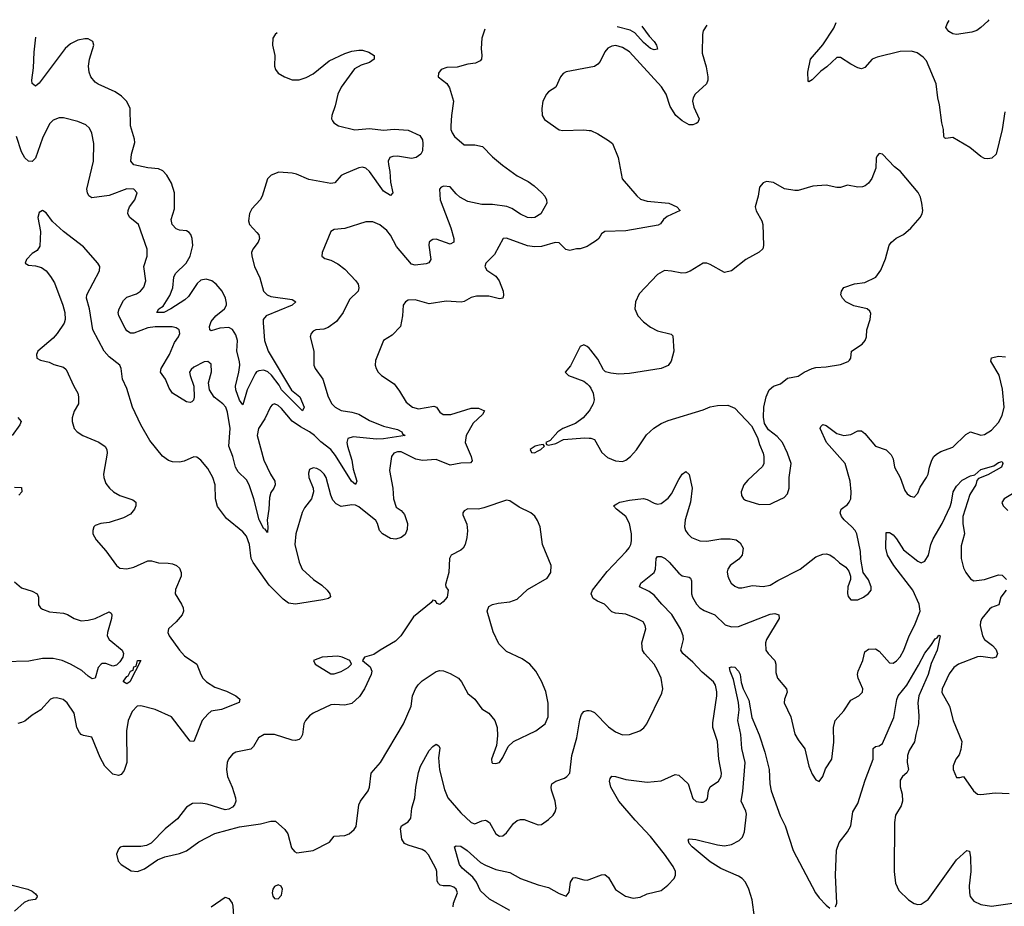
# Model space of a CAD drawing. Header units: inches. Extents: x 2143765 to 2212928, y 878963 to 1017374.
# Tile 258 of 271: x 2176760 to 2182363, y 1012213 to 1017254. Entities that reach past the tile are written whole.
import ezdxf

# ---------------------------------------------------------------- set-up
doc = ezdxf.new("R2010")
doc.units = ezdxf.units.IN
doc.header["$MEASUREMENT"] = 0
doc.layers.add('C1071', color=7, linetype='Continuous')
doc.layers.add('C1081', color=7, linetype='Continuous')

msp = doc.modelspace()

# ---------------------------------------------------------------- linework, layer by layer
at = {"layer": 'C1071', "color": 5}
for points, elevation in [([(2179407.1, 1017199.7), (2179390.4, 1017150), (2179386, 1017090), (2179390.5, 1017050), (2179387.7, 1017030), (2179379.5, 1017020.5), (2179353.5, 1017006.5), (2179310, 1017000.7), (2179250, 1016983.7), (2179190, 1016982.7), (2179158, 1016970), (2179142.8, 1016950), (2179141, 1016930), (2179190, 1016891), (2179206.2, 1016866.2), (2179228.7, 1016790), (2179217, 1016710), (2179213.7, 1016650), (2179213.7, 1016630), (2179220.3, 1016610), (2179234.9, 1016590), (2179290, 1016542.4), (2179350, 1016543.3), (2179393, 1016533), (2179450, 1016474.4), (2179507.8, 1016427.8), (2179590, 1016366.7), (2179653.6, 1016333.6), (2179686.7, 1016310), (2179731.7, 1016270), (2179748.4, 1016250), (2179757.3, 1016230), (2179758.8, 1016210), (2179726, 1016150), (2179690.8, 1016130), (2179670, 1016127.4), (2179650, 1016129.9), (2179610, 1016147.6), (2179560, 1016180), (2179532.4, 1016192.4), (2179450, 1016202.8), (2179390, 1016204), (2179310, 1016220.1), (2179265.3, 1016245.3), (2179243.5, 1016263.5), (2179210, 1016302.8), (2179173.4, 1016306.6), (2179158.4, 1016301.6), (2179148.4, 1016290), (2179152.7, 1016230), (2179214, 1016070), (2179230.3, 1016010), (2179230.4, 1015990), (2179210, 1015978.4), (2179130, 1016005.7), (2179110, 1016004.7), (2179100.5, 1015999.5), (2179090.3, 1015989.7), (2179087.8, 1015972.2), (2179099.5, 1015890), (2179088.8, 1015871.2), (2179073.4, 1015866.6), (2179010, 1015858.2), (2178990, 1015864.8), (2178904.1, 1015964.1), (2178870, 1016028.6), (2178850, 1016055.3), (2178810, 1016088.5), (2178770, 1016105.4), (2178730, 1016105.1), (2178610, 1016067.1), (2178550, 1016060.7), (2178530, 1016049), (2178482, 1015930), (2178478.8, 1015910), (2178495.5, 1015895.5), (2178530, 1015886), (2178570, 1015866.4), (2178610, 1015836.4), (2178673.4, 1015770), (2178685.7, 1015750), (2178690.4, 1015730), (2178686, 1015710), (2178637.3, 1015662.7), (2178600.2, 1015590), (2178561.9, 1015538.1), (2178516.2, 1015503.8), (2178490, 1015495.3), (2178446, 1015490), (2178430, 1015482.9), (2178418.4, 1015470), (2178412.2, 1015450), (2178433.1, 1015370), (2178433.7, 1015290), (2178442, 1015270), (2178484.6, 1015210), (2178514.9, 1015110), (2178536.9, 1015070), (2178555.2, 1015050), (2178590, 1015032.3), (2178650, 1015023.1), (2178690, 1015011.6), (2178750, 1014974.3), (2178830, 1014942.2), (2178910, 1014924.5), (2178934.2, 1014910), (2178939, 1014899), (2178953, 1014890), (2178829.9, 1014869.9), (2178789.6, 1014869.6), (2178657.5, 1014882.5), (2178627.1, 1014872.9), (2178620.9, 1014850), (2178624.6, 1014830), (2178650, 1014750.4), (2178658.1, 1014698.1), (2178679.3, 1014630), (2178670, 1014611.5), (2178647.8, 1014630), (2178556.4, 1014776.4), (2178530.2, 1014810.2), (2178473.1, 1014853.1), (2178436.8, 1014890), (2178410, 1014909.9), (2178358.1, 1014938.1), (2178310.9, 1014970.9), (2178250, 1015042.7), (2178230, 1015059.8), (2178210, 1015069.6), (2178196.5, 1015063.5), (2178187.1, 1015052.9), (2178155.4, 1014984.6), (2178119.8, 1014930), (2178112.1, 1014890), (2178149.4, 1014750), (2178186.6, 1014670), (2178211.5, 1014630), (2178214.6, 1014610), (2178207, 1014590), (2178190, 1014566.2), (2178182.4, 1014537.6), (2178178.5, 1014470), (2178167.7, 1014407.7), (2178172.7, 1014370), (2178170, 1014339), (2178157.2, 1014357.2), (2178150, 1014359.5), (2178122.5, 1014410), (2178092.9, 1014530), (2178065.9, 1014610), (2178050, 1014637), (2178003.4, 1014683.4), (2177987.1, 1014710), (2177973.6, 1014770), (2177949.4, 1014830), (2177957.7, 1014930), (2177942.6, 1015022.6), (2177933.7, 1015050), (2177916.3, 1015070), (2177866.9, 1015106.9), (2177839.8, 1015150), (2177833.7, 1015190), (2177851.9, 1015251.9), (2177850, 1015295.1), (2177830.8, 1015310.8), (2177810, 1015308.6), (2177750, 1015277.4), (2177735.6, 1015264.4), (2177727.1, 1015250), (2177729.1, 1015230.9), (2177751.3, 1015170), (2177752.3, 1015107.7), (2177748.8, 1015091.2), (2177738.7, 1015081.3), (2177730, 1015076.9), (2177710, 1015081.5), (2177630, 1015130.9), (2177610, 1015159.7), (2177590, 1015209.7), (2177560.8, 1015250), (2177564.8, 1015270), (2177611.7, 1015350), (2177641.3, 1015418.7), (2177663.1, 1015450), (2177671.1, 1015470), (2177667, 1015490), (2177650, 1015502.4), (2177628.5, 1015508.5), (2177530, 1015507.7), (2177490, 1015501.9), (2177410, 1015471.1), (2177390, 1015471.9), (2177370, 1015485.3), (2177359.5, 1015499.5), (2177324.7, 1015570), (2177321.2, 1015590), (2177326.6, 1015610), (2177350, 1015656.5), (2177370, 1015675.8), (2177425, 1015695), (2177448, 1015710), (2177466.3, 1015733.7), (2177477.3, 1015770), (2177466.3, 1015850), (2177485.3, 1015910), (2177485.3, 1015950), (2177436.8, 1016090), (2177387.6, 1016130), (2177374.7, 1016150), (2177376.4, 1016170), (2177384.8, 1016190), (2177415.1, 1016230), (2177429.2, 1016270), (2177409.5, 1016289.5), (2177370, 1016292.8), (2177270, 1016254.6), (2177170, 1016242), (2177153.4, 1016253.4), (2177145.3, 1016270), (2177142.8, 1016290), (2177180.7, 1016450), (2177182, 1016550), (2177169.8, 1016609.8), (2177156.8, 1016636.8), (2177135.9, 1016655.9), (2177090, 1016674.7), (2177010, 1016696.9), (2176984.4, 1016695.6), (2176950, 1016682.9), (2176930, 1016662.7), (2176890, 1016580.7), (2176850, 1016467), (2176830, 1016447.8), (2176810, 1016449.7), (2176790, 1016468.2), (2176770, 1016502.4), (2176741.5, 1016590)], 340), ([(2178224.7, 1017178.8), (2178214, 1017170), (2178200.7, 1017150), (2178198, 1017110), (2178212.7, 1017050), (2178210.6, 1016990), (2178216.3, 1016970), (2178230, 1016950.8), (2178266, 1016930), (2178310, 1016912.4), (2178350, 1016912), (2178390, 1016924.6), (2178430, 1016945.5), (2178520.2, 1017019.8), (2178610, 1017062.7), (2178650, 1017074.9), (2178690, 1017080.3), (2178710, 1017081.1), (2178746.8, 1017070), (2178776.3, 1017050), (2178776.4, 1017030), (2178750.5, 1017010), (2178703.6, 1016996.4), (2178665.7, 1016974.3), (2178589.2, 1016870), (2178570.2, 1016830), (2178555.8, 1016764.2), (2178535.3, 1016710), (2178534.4, 1016690), (2178539.9, 1016679.9), (2178548.1, 1016668.1), (2178574, 1016650), (2178667.9, 1016627.9), (2178750, 1016635.2), (2178830, 1016625), (2178890, 1016632.1), (2178970, 1016626.8), (2179036.5, 1016596.5), (2179051.6, 1016571.6), (2179054.4, 1016550), (2179051.3, 1016508.7), (2179041.9, 1016490), (2179015.3, 1016470), (2178990, 1016465.4), (2178910, 1016478.1), (2178883.3, 1016476.7), (2178866.5, 1016470), (2178857.5, 1016450), (2178858.4, 1016430), (2178866.6, 1016390), (2178870.1, 1016330), (2178882.4, 1016270), (2178870, 1016254.5), (2178830, 1016279.1), (2178750, 1016391.4), (2178730, 1016410.6), (2178710, 1016415.8), (2178690, 1016412.7), (2178603.6, 1016376.4), (2178590, 1016368.6), (2178552.6, 1016327.4), (2178530, 1016322.6), (2178404.7, 1016344.7), (2178335, 1016375), (2178310, 1016381.1), (2178233.8, 1016386.2), (2178190.7, 1016370), (2178170.4, 1016349.6), (2178139.5, 1016250), (2178128.4, 1016230), (2178081.5, 1016178.5), (2178067.5, 1016152.5), (2178061.7, 1016110), (2178067.2, 1016090), (2178110, 1016044.9), (2178120.4, 1016030), (2178124.4, 1016010), (2178116.4, 1015990), (2178086.4, 1015950), (2178079.5, 1015930), (2178080.3, 1015910), (2178096.5, 1015850), (2178127, 1015787), (2178148.1, 1015710), (2178167.7, 1015690), (2178190, 1015680.9), (2178310, 1015663.7), (2178330.4, 1015650), (2178310.3, 1015630), (2178162, 1015570), (2178146.2, 1015550), (2178146, 1015530), (2178153.6, 1015430), (2178173.2, 1015370), (2178306.6, 1015146.6), (2178353.7, 1015110), (2178379.7, 1015050), (2178370.2, 1015029.8), (2178250, 1015148.6), (2178236, 1015176), (2178193, 1015233), (2178172.5, 1015252.5), (2178150, 1015261.1), (2178121.7, 1015258.3), (2178108.4, 1015251.6), (2178100.3, 1015239.7), (2178055.2, 1015150), (2178030, 1015063.7), (2178010, 1015091.2), (2177989.3, 1015150), (2177988.1, 1015170), (2178007.4, 1015250), (2178012.3, 1015290), (2178011.7, 1015310), (2177995.9, 1015370), (2177998.5, 1015430), (2177990, 1015462.8), (2177970, 1015491.9), (2177950, 1015503), (2177899.7, 1015500.3), (2177850, 1015485.6), (2177841.6, 1015490), (2177840.2, 1015510), (2177850, 1015537.3), (2177876.8, 1015570), (2177925.4, 1015610), (2177936.2, 1015630), (2177936.9, 1015643.1), (2177931.7, 1015670), (2177911.3, 1015710), (2177877.8, 1015750), (2177853.3, 1015770), (2177821, 1015779), (2177790, 1015772.1), (2177770, 1015754.9), (2177719.8, 1015680.2), (2177699.3, 1015660.7), (2177620.2, 1015610), (2177579.6, 1015590), (2177541.3, 1015590), (2177550.9, 1015610), (2177575.7, 1015624.3), (2177614.9, 1015685.1), (2177631.7, 1015730), (2177637.4, 1015790), (2177647.1, 1015810), (2177707.4, 1015870), (2177730, 1015908.9), (2177744.3, 1015970), (2177741.5, 1016010), (2177733.4, 1016033.4), (2177724.4, 1016044.4), (2177710, 1016052.6), (2177670, 1016057.4), (2177650, 1016065.6), (2177627, 1016090), (2177621.4, 1016118.6), (2177640.7, 1016179.3), (2177641.8, 1016270), (2177623.8, 1016323.8), (2177596.8, 1016370), (2177574.4, 1016394.4), (2177550, 1016406.8), (2177490, 1016412.6), (2177409.1, 1016429.1), (2177392.6, 1016450), (2177396.1, 1016490), (2177415.5, 1016555.5), (2177414.2, 1016574.2), (2177389.8, 1016649.8), (2177387.8, 1016750), (2177369.1, 1016789.1), (2177340, 1016820), (2177304.1, 1016844.1), (2177206.9, 1016886.9), (2177190, 1016898), (2177165.1, 1016930), (2177155.3, 1016955.3), (2177151.8, 1016990), (2177157.2, 1017030), (2177182.4, 1017110), (2177177, 1017130), (2177150, 1017144.7), (2177130, 1017145.4), (2177090, 1017137.2), (2177050, 1017117.4), (2177018.5, 1017090), (2176870, 1016894), (2176850, 1016877), (2176831.6, 1016891.6), (2176828.9, 1016910), (2176839.4, 1016980.6), (2176842.3, 1017070), (2176852.5, 1017154.5)], 320), ([(2180000, 1016982.1), (2179870, 1016956.9), (2179851.8, 1016948.2), (2179837.1, 1016930), (2179810.4, 1016870), (2179770, 1016843), (2179758, 1016830), (2179737, 1016790), (2179730.4, 1016750), (2179733, 1016710), (2179746, 1016686), (2179830, 1016627.3), (2179850, 1016624), (2179970, 1016628.4), (2180000, 1016624.9)], 360), ([(2180000, 1015971.5), (2179990, 1015965.2), (2179950, 1015951.3), (2179928.3, 1015951.7), (2179890, 1015941.5), (2179868.3, 1015948.3), (2179830, 1015984.7), (2179807.5, 1015987.5), (2179730, 1015964.4), (2179690, 1015962.3), (2179648.7, 1015968.7), (2179530, 1016011.8), (2179510.5, 1016009.5), (2179461.1, 1015918.9), (2179412.2, 1015870), (2179407.7, 1015850), (2179417.6, 1015830), (2179470, 1015794.9), (2179488.4, 1015770), (2179510.9, 1015710), (2179513, 1015687), (2179508.7, 1015671.3), (2179490, 1015666.4), (2179430, 1015681.8), (2179358.9, 1015681.1), (2179330, 1015674), (2179290, 1015652.6), (2179271.3, 1015648.7), (2179186.4, 1015653.6), (2179090, 1015639.1), (2179010, 1015662), (2178970, 1015659.7), (2178955.5, 1015650), (2178942.4, 1015630), (2178938.4, 1015570), (2178926.4, 1015510), (2178879.4, 1015460.6), (2178830.4, 1015429.6), (2178784.4, 1015315.6), (2178782.4, 1015290), (2178788.2, 1015270), (2178799.3, 1015250), (2178819.1, 1015230), (2178890, 1015183), (2178922, 1015142), (2178958.7, 1015078.7), (2178994.8, 1015050), (2179030, 1015041.5), (2179116.5, 1015056.5), (2179131.6, 1015051.6), (2179150, 1015022), (2179170, 1015009.2), (2179212.7, 1015010), (2179330, 1015045.8), (2179370, 1015044.9), (2179404.9, 1015030), (2179394.4, 1015010), (2179340.9, 1014959.1), (2179301.5, 1014890), (2179294.7, 1014850), (2179328.4, 1014770), (2179334.5, 1014745.5), (2179326.1, 1014733.9), (2179270, 1014732.8), (2179210, 1014721.7), (2179130, 1014752.7), (2179052.4, 1014747.6), (2179014.4, 1014754.4), (2178930, 1014796.5), (2178910, 1014797.3), (2178888.9, 1014790), (2178875.6, 1014770), (2178864.9, 1014690), (2178883.1, 1014590), (2178887.2, 1014530), (2178901.4, 1014481.4), (2178930, 1014462.7), (2178950, 1014441.1), (2178967, 1014390), (2178965.4, 1014354.6), (2178952.7, 1014327.3), (2178930.3, 1014309.7), (2178899.5, 1014300.5), (2178870, 1014305), (2178823.8, 1014330), (2178807, 1014350), (2178796.1, 1014390), (2178786.1, 1014406.1), (2178690, 1014485), (2178670, 1014493.3), (2178650, 1014495), (2178590, 1014485.6), (2178560.5, 1014500.5), (2178542, 1014522), (2178529.7, 1014550), (2178504, 1014650), (2178492.3, 1014670), (2178471.1, 1014690), (2178450, 1014701.5), (2178430, 1014706.6), (2178410, 1014697), (2178404.2, 1014675.8), (2178404.6, 1014650), (2178430.5, 1014590), (2178432.7, 1014570), (2178421.3, 1014530), (2178380.7, 1014479.3), (2178367.2, 1014452.8), (2178331.3, 1014330), (2178325.2, 1014270), (2178350.2, 1014170), (2178366.9, 1014130), (2178432.7, 1014070), (2178479.1, 1014039.1), (2178510.3, 1014010), (2178525.3, 1013990), (2178527.9, 1013972.1), (2178516.5, 1013963.5), (2178485.5, 1013954.5), (2178330, 1013931), (2178290, 1013936.4), (2178258.9, 1013958.9), (2178178.8, 1014038.8), (2178087.6, 1014167.6), (2178077.9, 1014190), (2178067.7, 1014270), (2178050, 1014317.7), (2178030, 1014342.3), (2177937.6, 1014417.6), (2177886, 1014486), (2177875.1, 1014530), (2177872.4, 1014610), (2177858.9, 1014650), (2177830, 1014702), (2177790, 1014749.3), (2177767.2, 1014767.2), (2177750, 1014767.6), (2177695.9, 1014744.1), (2177670, 1014738.3), (2177630, 1014740.4), (2177606.8, 1014746.8), (2177571.8, 1014771.8), (2177501.1, 1014861.1), (2177449.7, 1014950), (2177401.3, 1015050), (2177370, 1015157.2), (2177345.1, 1015210), (2177336.9, 1015270), (2177329.7, 1015289.7), (2177270, 1015338), (2177240.5, 1015370), (2177176.9, 1015490), (2177156.3, 1015610), (2177139.6, 1015670), (2177141.6, 1015690), (2177214.5, 1015825.5), (2177215.1, 1015850), (2177203.7, 1015870), (2177122.5, 1015962.5), (2177009.5, 1016050), (2176947.5, 1016107.5), (2176910, 1016156), (2176890, 1016168.7), (2176870, 1016158), (2176864, 1016130), (2176878, 1016050), (2176874.6, 1015965.4), (2176858.5, 1015941.5), (2176830, 1015924), (2176798, 1015890), (2176792, 1015870), (2176810, 1015858), (2176850, 1015854.8), (2176884.1, 1015844.1), (2176910, 1015825.5), (2176934.7, 1015794.7), (2176957.2, 1015757.2), (2177005.3, 1015630), (2177016.4, 1015590), (2177019.1, 1015550), (2177012.4, 1015527.6), (2176973.4, 1015470), (2176950, 1015443.7), (2176862.8, 1015370), (2176854.8, 1015350), (2176858, 1015330), (2176878, 1015318), (2176927.1, 1015307.1), (2176954.4, 1015294.4), (2177010, 1015278.8), (2177025.2, 1015265.2), (2177067.7, 1015170), (2177090, 1015131), (2177095.5, 1015110), (2177095.5, 1015070), (2177070, 1015029), (2177058, 1014990), (2177059.1, 1014970), (2177070.7, 1014930), (2177087.3, 1014910), (2177118.8, 1014890), (2177210, 1014852.7), (2177246.3, 1014826.3), (2177256.4, 1014810), (2177257.6, 1014790), (2177237, 1014670), (2177238.7, 1014650), (2177250, 1014617.3), (2177270.4, 1014590), (2177293, 1014570), (2177329.3, 1014549.3), (2177403.1, 1014523.1), (2177420.5, 1014510), (2177420.4, 1014490), (2177412.4, 1014470), (2177390, 1014442.9), (2177350, 1014422), (2177270, 1014395.8), (2177222, 1014390), (2177190, 1014377.2), (2177182.8, 1014370), (2177176, 1014350), (2177176, 1014330), (2177195.9, 1014295.9), (2177250, 1014234.8), (2177310, 1014150.8), (2177330, 1014136.3), (2177370, 1014132.2), (2177410, 1014140.3), (2177490, 1014177), (2177510, 1014176.5), (2177550, 1014164.9), (2177604.5, 1014164.5), (2177630, 1014159.6), (2177653, 1014150), (2177670, 1014134.9), (2177678, 1014110), (2177678, 1014090), (2177646.1, 1014013.9), (2177644.9, 1013990), (2177681.6, 1013930), (2177690.5, 1013910), (2177692.7, 1013890), (2177684, 1013870), (2177650, 1013829.3), (2177606.8, 1013790), (2177602.8, 1013770), (2177610.6, 1013750), (2177669.1, 1013669.1), (2177697.5, 1013637.5), (2177768, 1013590), (2177790.3, 1013530), (2177802.4, 1013510), (2177822.4, 1013490), (2177870, 1013458.3), (2177936, 1013436), (2177990.4, 1013410), (2178012.7, 1013390), (2178008.1, 1013371.9), (2177907.7, 1013332.3), (2177850, 1013321.4), (2177830, 1013305.3), (2177798.8, 1013270), (2177750, 1013149.3), (2177730, 1013152.3), (2177623.5, 1013290), (2177530, 1013332.2), (2177450, 1013353), (2177427.7, 1013350), (2177399.9, 1013320.1), (2177377, 1013270), (2177368.1, 1013210), (2177369.1, 1013030), (2177355.4, 1012984.6), (2177337.3, 1012962.7), (2177323, 1012957), (2177290, 1012963.5), (2177244, 1013010), (2177218.6, 1013058.6), (2177170, 1013173.6), (2177123.7, 1013183.7), (2177110, 1013189.6), (2177100.8, 1013200.8), (2177085.7, 1013230), (2177070.7, 1013310.7), (2177030, 1013369.4), (2177007.9, 1013387.9), (2176970, 1013398.7), (2176950, 1013396.9), (2176934.8, 1013390), (2176880.5, 1013330), (2176830, 1013298.7), (2176790, 1013265.6), (2176770, 1013256.9), (2176750, 1013251.3)], 360), ([(2180000, 1015385.6), (2179990, 1015396), (2179970, 1015405.2), (2179950, 1015395.3), (2179893.4, 1015286.6), (2179864.7, 1015250), (2179882, 1015230), (2179970, 1015199.1), (2179990, 1015184), (2180000, 1015171.4)], 380), ([(2176750, 1014992.2), (2176768.2, 1014970), (2176761.7, 1014950), (2176716.2, 1014890)], 340), ([(2180000, 1015029.7), (2179967.3, 1014990), (2179922, 1014958), (2179850, 1014928.7), (2179822, 1014910), (2179778, 1014862), (2179754, 1014850), (2179758, 1014838), (2179770, 1014834), (2179810, 1014844.7), (2179853.6, 1014866.4), (2179976.8, 1014876.8), (2180000, 1014875.4)], 380), ([(2176730, 1014595.6), (2176770, 1014593.4), (2176772.4, 1014570), (2176756, 1014550)], 340), ([(2176730, 1014057.3), (2176770, 1014024.4), (2176830, 1014004.9), (2176859.5, 1013990), (2176867.6, 1013970), (2176867, 1013927), (2176877.6, 1013910), (2176890, 1013901.5), (2176930, 1013887.2), (2177010, 1013879.3), (2177031.9, 1013871.9), (2177070, 1013848.6), (2177110, 1013836.3), (2177150, 1013839.8), (2177189.6, 1013850), (2177270, 1013886.4), (2177279.9, 1013879.9), (2177284.9, 1013870), (2177282.7, 1013850), (2177259.1, 1013770), (2177258, 1013750), (2177269.2, 1013730), (2177343.7, 1013670), (2177350.6, 1013650), (2177347.2, 1013630), (2177330, 1013602.4), (2177310, 1013584.5), (2177290, 1013577.4), (2177250, 1013593.7), (2177230, 1013594), (2177223, 1013590), (2177207.4, 1013570), (2177190.3, 1013509.7), (2177173, 1013507), (2177150, 1013520.5), (2177113, 1013553), (2177049.6, 1013590), (2177000.9, 1013610), (2176950, 1013621.5), (2176890, 1013622.4), (2176812.6, 1013607.4), (2176670, 1013602.2)], 340), ([(2179226.5, 1012210), (2179229, 1012230), (2179251.3, 1012290), (2179244.4, 1012310), (2179230, 1012321.7), (2179210, 1012328.5), (2179168.8, 1012328.8), (2179153.3, 1012333.3), (2179142.3, 1012342.3), (2179135.7, 1012355.7), (2179134.4, 1012410), (2179130, 1012423.7), (2179085.6, 1012505.6), (2179070, 1012524), (2179050, 1012535.6), (2178970, 1012559.7), (2178949.6, 1012570), (2178934, 1012594), (2178926.1, 1012653.9), (2178932, 1012670), (2178970, 1012692.4), (2178986.3, 1012713.7), (2178992.2, 1012770), (2179009, 1012830), (2179013.6, 1012890), (2179030, 1012974), (2179041.6, 1013010), (2179090, 1013098.4), (2179110, 1013121.6), (2179130, 1013134.9), (2179145.2, 1013125.2), (2179150, 1013112), (2179143.6, 1013056.4), (2179149.4, 1012989.4), (2179177.3, 1012877.3), (2179196.9, 1012830), (2179270, 1012743.7), (2179330, 1012688.5), (2179350, 1012682.4), (2179390, 1012698), (2179410, 1012702), (2179419, 1012699), (2179433.7, 1012690), (2179470, 1012624.4), (2179490, 1012612.2), (2179510, 1012614), (2179530, 1012630.4), (2179570, 1012684.4), (2179590, 1012700.3), (2179610, 1012707.2), (2179630, 1012707), (2179710, 1012675.5), (2179730, 1012678), (2179770, 1012706), (2179795.1, 1012730), (2179807.8, 1012750), (2179812.3, 1012770), (2179807.1, 1012810), (2179786.3, 1012873.7), (2179783.5, 1012890), (2179787.6, 1012910), (2179810, 1012924.9), (2179859.5, 1012940.5), (2179874, 1012950), (2179889.8, 1012970.2), (2179901.6, 1013070), (2179930.4, 1013170), (2179946.5, 1013273.5), (2179956.2, 1013303.8), (2179970, 1013320.3), (2179990, 1013326.7), (2180000, 1013325.7)], 360), ([(2179549.6, 1012189.6), (2179433.1, 1012253.1), (2179381.3, 1012301.3), (2179359.6, 1012350), (2179339.3, 1012379.3), (2179278.8, 1012430), (2179262, 1012450), (2179234.5, 1012550), (2179243.5, 1012556.5), (2179270, 1012554.5), (2179305.4, 1012530), (2179382.6, 1012462.6), (2179410, 1012445.9), (2179470, 1012421.5), (2179550, 1012404.9), (2179610.5, 1012370), (2179710, 1012335.6), (2179770, 1012320.2), (2179830, 1012285.7), (2179869.1, 1012270.9), (2179887, 1012293), (2179894, 1012350), (2179910, 1012374), (2179922.9, 1012377.1), (2179970, 1012362.6), (2179990, 1012361.1), (2180000, 1012365)], 340), ([(2176710, 1012335.5), (2176806, 1012310), (2176830, 1012298.4), (2176850, 1012282.8), (2176859.1, 1012270), (2176856.7, 1012263.3), (2176847.7, 1012252.3), (2176810, 1012245.1), (2176786.2, 1012233.8), (2176730, 1012185.6)], 360), ([(2177850, 1012208.9), (2177930, 1012263.8), (2177950, 1012256.3), (2177968.5, 1012230), (2177973.4, 1012213.4), (2177978.4, 1012130)], 360)]:
    msp.add_lwpolyline(points, dxfattribs=dict(at, elevation=elevation))
for points, elevation in [([(2179738, 1014838), (2179715.3, 1014835.3), (2179694, 1014830), (2179664.7, 1014810), (2179672.7, 1014792.7), (2179690, 1014792), (2179710, 1014802), (2179726, 1014810), (2179746, 1014830)], 380), ([(2179530, 1014522.7), (2179401.7, 1014478.3), (2179370, 1014471.8), (2179310, 1014472), (2179290, 1014462), (2179281, 1014450), (2179282, 1014438), (2179305.2, 1014385.2), (2179308, 1014348), (2179303.7, 1014310), (2179294.9, 1014270), (2179283.1, 1014250), (2179270, 1014238), (2179215.5, 1014210), (2179204.9, 1014190), (2179202.4, 1014110), (2179183.4, 1014043.4), (2179184.7, 1014030), (2179198.8, 1014010), (2179192.2, 1013970), (2179170, 1013943.7), (2179150, 1013929.6), (2179135.3, 1013935.3), (2179126, 1013950), (2179110, 1013952.7), (2179100.7, 1013939.3), (2179001.7, 1013858.3), (2178928.5, 1013750), (2178899.4, 1013720.6), (2178811, 1013670), (2178776.1, 1013643.9), (2178722, 1013630), (2178711.3, 1013610), (2178753.5, 1013573.5), (2178763.8, 1013550), (2178760.4, 1013530), (2178721.8, 1013450), (2178693.8, 1013406.2), (2178650, 1013365.6), (2178610, 1013356), (2178550, 1013361), (2178530, 1013357.7), (2178430.5, 1013310), (2178410, 1013295.4), (2178386.7, 1013270), (2178377, 1013250), (2178368.8, 1013190), (2178360.4, 1013170), (2178350, 1013160.5), (2178330, 1013155.4), (2178310, 1013157.6), (2178210, 1013188.7), (2178150.3, 1013189.7), (2178118, 1013170), (2178090, 1013121.2), (2178074.6, 1013105.4), (2177990, 1013089.7), (2177970, 1013078.7), (2177947.7, 1013050), (2177940.8, 1013030), (2177936.9, 1012990), (2177942.8, 1012950), (2177969.1, 1012890), (2177988.9, 1012830), (2177990.3, 1012809.7), (2177983.1, 1012790), (2177970, 1012775.6), (2177950, 1012764.7), (2177930, 1012762), (2177826.1, 1012793.9), (2177790, 1012799.7), (2177742.8, 1012797.2), (2177710, 1012776), (2177658, 1012710), (2177587, 1012653), (2177508.8, 1012571.2), (2177480.9, 1012559.1), (2177450, 1012553.6), (2177347.1, 1012552.9), (2177331.1, 1012548.9), (2177322, 1012538), (2177311.3, 1012508.7), (2177321, 1012470), (2177338, 1012450), (2177393.7, 1012413.7), (2177430, 1012410.7), (2177470, 1012425.5), (2177543.9, 1012476.1), (2177585.6, 1012494.4), (2177670, 1012513), (2177710, 1012527.3), (2177780.1, 1012579.9), (2177870, 1012626), (2178010, 1012663.8), (2178130, 1012681.1), (2178190, 1012697.1), (2178216.4, 1012696.4), (2178269.2, 1012649.2), (2178285.4, 1012625.4), (2178305.9, 1012545.9), (2178323.8, 1012523.8), (2178337.3, 1012517.3), (2178430, 1012530.5), (2178522.4, 1012577.6), (2178550, 1012610.7), (2178610, 1012614.9), (2178635.1, 1012624.9), (2178664, 1012650), (2178673.8, 1012666.2), (2178689.6, 1012790), (2178698.4, 1012810), (2178742.6, 1012870), (2178751.1, 1012890), (2178759.6, 1012970), (2178812.3, 1013030), (2178943.5, 1013250), (2178988.2, 1013350), (2178996, 1013410), (2179012.1, 1013450), (2179027.2, 1013472.8), (2179050, 1013494.3), (2179130, 1013547.2), (2179150, 1013553.1), (2179171.4, 1013551.4), (2179210, 1013537), (2179256.3, 1013510), (2179274.4, 1013490), (2179310, 1013423), (2179350.3, 1013390.3), (2179390, 1013334.8), (2179430, 1013310.7), (2179463, 1013270), (2179476.4, 1013230), (2179478, 1013182), (2179473.2, 1013126.8), (2179444, 1013050), (2179446, 1013030), (2179450, 1013027.3), (2179470, 1013024.9), (2179490, 1013031), (2179510, 1013058.8), (2179539.3, 1013120.7), (2179569.8, 1013150.2), (2179696.2, 1013210), (2179749.6, 1013250), (2179766.9, 1013290), (2179767.2, 1013367.2), (2179753.4, 1013433.4), (2179730, 1013492.7), (2179696.3, 1013550), (2179662.4, 1013590), (2179619.6, 1013619.6), (2179530, 1013661.1), (2179485.9, 1013705.9), (2179453.4, 1013773.4), (2179420.7, 1013890), (2179430, 1013917.3), (2179451.3, 1013928.7), (2179483.3, 1013936.7), (2179550, 1013943.7), (2179590, 1013958.4), (2179650, 1014014), (2179761, 1014079), (2179782.9, 1014110), (2179783.6, 1014150), (2179735.4, 1014270), (2179721.3, 1014370), (2179707.2, 1014407.2), (2179691, 1014431), (2179669.3, 1014450), (2179602.3, 1014482.3), (2179550, 1014519)], 380), ([(2178570, 1013635.1), (2178482, 1013630), (2178432, 1013610), (2178442, 1013590), (2178530, 1013534), (2178550, 1013535.5), (2178590, 1013548.2), (2178629, 1013570), (2178648.7, 1013590), (2178638, 1013610), (2178595.3, 1013630)], 380), ([(2177370, 1013478), (2177350, 1013488.3), (2177350, 1013493), (2177370, 1013519.1), (2177377.6, 1013522.4), (2177390, 1013550.3), (2177405.1, 1013554.9), (2177410, 1013574), (2177422, 1013578), (2177429.8, 1013610), (2177450, 1013610.8), (2177386.8, 1013490)], 340), ([(2178230, 1012334.5), (2178210, 1012326), (2178201.3, 1012310), (2178197.6, 1012290), (2178201.3, 1012270), (2178210, 1012256.3), (2178230, 1012255.5), (2178250, 1012276), (2178255.1, 1012310), (2178247.2, 1012327.2)], 380)]:
    msp.add_lwpolyline(points, close=True, dxfattribs=dict(at, elevation=elevation))
at = {"layer": 'C1081', "color": 5}
for points, elevation in [([(2180670.3, 1017223.6), (2180648.8, 1017190), (2180644.6, 1017170), (2180643.4, 1017063.4), (2180666.9, 1016986.9), (2180676.1, 1016930), (2180675.2, 1016910), (2180667.9, 1016890), (2180603.2, 1016830), (2180592.4, 1016810), (2180589.3, 1016790.7), (2180595.8, 1016755.8), (2180626, 1016690), (2180618, 1016670), (2180610, 1016663.6), (2180590, 1016656.3), (2180570, 1016656.9), (2180530, 1016678.7), (2180493.7, 1016710), (2180460.6, 1016760.6), (2180437.9, 1016830), (2180412.8, 1016872.8), (2180230, 1017071.4), (2180190, 1017096.5), (2180152.7, 1017107.3), (2180130, 1017104.4), (2180107.5, 1017092.5), (2180090, 1017071.8), (2180062.7, 1017017.3), (2180050, 1017000.9), (2180031.8, 1016988.2), (2180000, 1016982.1)], 360), ([(2180300.5, 1017216.5), (2180341.1, 1017161.1), (2180370.8, 1017130), (2180383.2, 1017110), (2180390, 1017086), (2180370, 1017082), (2180350, 1017090.9), (2180310, 1017123.9), (2180259.5, 1017179.5), (2180233.9, 1017193.9), (2180159.3, 1017213.9)], 340), ([(2182365.8, 1016730), (2182351.1, 1016628.9), (2182315.8, 1016490), (2182292.7, 1016467.3), (2182270, 1016462), (2182250, 1016464.7), (2182230, 1016475.6), (2182167.5, 1016527.5), (2182070, 1016584.2), (2182030, 1016578), (2182022.4, 1016582.4), (2182018, 1016590), (2182016.4, 1016630), (2182007.1, 1016667.1), (2181994.3, 1016770), (2181984, 1016810), (2181974.5, 1016890), (2181919.3, 1017019.3), (2181901.3, 1017041.3), (2181866.5, 1017066.5), (2181834.3, 1017074.3), (2181770, 1017074), (2181639.1, 1017040.9), (2181610.2, 1017029.8), (2181570, 1016982), (2181550, 1016974), (2181530, 1016979.6), (2181490, 1017001.1), (2181430, 1017039.7), (2181410, 1017038.3), (2181353.5, 1016986.5), (2181318.6, 1016961.4), (2181270, 1016912.3), (2181250, 1016901.2), (2181246, 1016906), (2181244.6, 1016955.4), (2181260.5, 1017030), (2181330, 1017111.5), (2181393.4, 1017206.6), (2181406.3, 1017237.5)], 360), ([(2182274.3, 1017254), (2182270, 1017245.3), (2182230, 1017209.3), (2182206.7, 1017193.3), (2182177.6, 1017182.4), (2182090.2, 1017169.8), (2182070, 1017173.3), (2182047.2, 1017187.2), (2182031.1, 1017210), (2182036.9, 1017230), (2182048.3, 1017249.7)], 340), ([(2180000, 1016624.9), (2180010, 1016623.8), (2180050, 1016606), (2180110, 1016568), (2180133.4, 1016550), (2180165.5, 1016470), (2180187.7, 1016350), (2180271.7, 1016251.7), (2180293.4, 1016233.4), (2180330, 1016221.7), (2180454, 1016210), (2180499.1, 1016190), (2180518.8, 1016170), (2180444.2, 1016135.8), (2180422.7, 1016117.3), (2180406.3, 1016093.7), (2180393.8, 1016086.2), (2180210, 1016053.3), (2180090.3, 1016049.7), (2180070, 1016037), (2180054.9, 1016010), (2180042, 1015998), (2180000, 1015971.5)], 360), ([(2180000, 1014875.4), (2180010, 1014874.8), (2180030, 1014866.8), (2180073.5, 1014793.5), (2180104.6, 1014764.6), (2180150, 1014744.9), (2180190, 1014742.6), (2180210, 1014750.4), (2180236.3, 1014770), (2180270, 1014808.4), (2180326.9, 1014893.1), (2180368.8, 1014931.2), (2180410, 1014958.7), (2180450, 1014975.8), (2180650, 1015036.5), (2180690, 1015052.7), (2180730, 1015060.9), (2180790, 1015062), (2180830, 1015044.9), (2180923.8, 1014943.8), (2180958.7, 1014878.7), (2180970, 1014838), (2180990.7, 1014790), (2180994, 1014770), (2180994, 1014730), (2180986.2, 1014713.8), (2180903.4, 1014636.6), (2180880.7, 1014610), (2180864.9, 1014570), (2180868.1, 1014548.1), (2180878.8, 1014530), (2180890, 1014522), (2180970, 1014497.1), (2181030, 1014499.3), (2181050, 1014508.2), (2181110, 1014536.3), (2181130, 1014558), (2181138.4, 1014590), (2181139.3, 1014650), (2181149.5, 1014730), (2181129.6, 1014790), (2181101.3, 1014850), (2181070, 1014883.5), (2181021.3, 1014921.3), (2180998, 1014958), (2180993.1, 1014993.1), (2180995.1, 1015050), (2181008.2, 1015110), (2181024.7, 1015150), (2181048.9, 1015171.1), (2181090, 1015184.4), (2181130, 1015216.5), (2181190, 1015227.4), (2181224.5, 1015250), (2181270, 1015270.2), (2181290, 1015277.3), (2181350, 1015280.9), (2181430, 1015293), (2181475.3, 1015310), (2181482.7, 1015317.3), (2181489.2, 1015330), (2181492.7, 1015370), (2181554, 1015410), (2181571.2, 1015430), (2181579.1, 1015450), (2181579.7, 1015490), (2181599.6, 1015550), (2181603.7, 1015583.7), (2181597.2, 1015597.2), (2181582, 1015610), (2181506.2, 1015626.2), (2181461.2, 1015650), (2181441.2, 1015670), (2181433.2, 1015690), (2181437.2, 1015710), (2181450, 1015730.5), (2181510, 1015752.2), (2181570, 1015759.3), (2181632.3, 1015790), (2181659.6, 1015830), (2181686.6, 1015893.4), (2181708.5, 1015971.5), (2181720.9, 1015990), (2181747.6, 1016012.4), (2181790, 1016033), (2181830.9, 1016069.1), (2181884.5, 1016130), (2181896.2, 1016150), (2181899.6, 1016170), (2181893.6, 1016210), (2181885.3, 1016245.3), (2181872.2, 1016272.2), (2181771.3, 1016390), (2181737.1, 1016417.1), (2181670, 1016489.2), (2181650, 1016493.2), (2181639.8, 1016480.2), (2181634, 1016466), (2181632.7, 1016410), (2181608.3, 1016351.7), (2181590, 1016324), (2181570.6, 1016309.4), (2181555.5, 1016304.5), (2181530, 1016302), (2181470, 1016312.3), (2181430, 1016300.7), (2181410, 1016299.6), (2181350, 1016313.3), (2181273.4, 1016306.6), (2181190, 1016282), (2181170, 1016282), (2181112.7, 1016292.7), (2181049.3, 1016329.3), (2181010, 1016334), (2180990, 1016326.6), (2180970, 1016302), (2180963.1, 1016250), (2180946, 1016190), (2180950, 1016166.8), (2180982.4, 1016110), (2180988.9, 1016088.9), (2180992, 1015970), (2180988.6, 1015951.4), (2180967.7, 1015932.3), (2180893, 1015890), (2180810, 1015826.6), (2180770, 1015816), (2180690, 1015862.7), (2180670, 1015869.3), (2180650, 1015869.3), (2180575.2, 1015824.8), (2180550, 1015814.7), (2180527.1, 1015812.9), (2180470, 1015825.1), (2180430, 1015827.8), (2180390, 1015804.5), (2180285.4, 1015694.6), (2180263.7, 1015650), (2180261.1, 1015610), (2180277.6, 1015570), (2180310, 1015535.8), (2180350, 1015505.3), (2180390, 1015485.7), (2180466.7, 1015466.7), (2180476.5, 1015456.5), (2180482, 1015370), (2180467.5, 1015312.5), (2180450, 1015286.9), (2180410, 1015271), (2180230, 1015242), (2180170, 1015238.3), (2180123.3, 1015243.3), (2180092.7, 1015252.7), (2180082.6, 1015262.6), (2180050, 1015323.7), (2180010, 1015375.1), (2180000, 1015385.6)], 380), ([(2180000, 1013325.7), (2180010, 1013324.7), (2180030, 1013313.8), (2180110, 1013233.7), (2180150, 1013204.4), (2180190, 1013187), (2180230, 1013190.3), (2180289.8, 1013210.2), (2180312.1, 1013227.9), (2180329.6, 1013250), (2180414.9, 1013425.1), (2180420.5, 1013450), (2180409.7, 1013510), (2180390, 1013555.6), (2180370, 1013589.6), (2180314.7, 1013650), (2180303.1, 1013670), (2180300.4, 1013710), (2180322.4, 1013790), (2180319.6, 1013810), (2180307, 1013830), (2180269.8, 1013849.8), (2180210, 1013873.3), (2180150, 1013878.7), (2180130, 1013887.3), (2180087, 1013930), (2180047.2, 1013947.2), (2180023.2, 1013963.2), (2180011.8, 1013990), (2180018.7, 1014010), (2180102.7, 1014117.3), (2180211.5, 1014230), (2180228.8, 1014251.2), (2180236.8, 1014270), (2180242, 1014290), (2180242, 1014330), (2180230, 1014389.5), (2180208.6, 1014430), (2180155.6, 1014470), (2180139.3, 1014490), (2180158.9, 1014501.1), (2180176, 1014510), (2180230, 1014522.9), (2180310, 1014531.8), (2180330, 1014526.7), (2180370, 1014504.6), (2180390, 1014499.6), (2180410, 1014502.8), (2180450, 1014534), (2180470, 1014558.3), (2180510, 1014639.5), (2180530, 1014670.4), (2180550, 1014685.5), (2180568.7, 1014668.7), (2180586, 1014590), (2180577.4, 1014510), (2180546.2, 1014410), (2180543.6, 1014370), (2180548.8, 1014350), (2180561.3, 1014330), (2180583.8, 1014310), (2180630, 1014290.2), (2180670, 1014288.5), (2180750, 1014302.1), (2180802.1, 1014302.1), (2180836.2, 1014296.2), (2180859.5, 1014279.5), (2180876.2, 1014250), (2180871, 1014209), (2180853.1, 1014186.9), (2180802.4, 1014150), (2180788.8, 1014130), (2180786.4, 1014113.6), (2180788.9, 1014090), (2180797, 1014070), (2180808.7, 1014050), (2180830, 1014032.2), (2180850, 1014024.2), (2180870, 1014023.1), (2180930, 1014036), (2180990, 1014031.4), (2181030, 1014038.5), (2181074.1, 1014065.9), (2181200.7, 1014130), (2181290, 1014199.6), (2181330, 1014214.9), (2181350, 1014216.4), (2181370, 1014210.5), (2181394.6, 1014194.6), (2181424.8, 1014164.8), (2181460.3, 1014140.3), (2181478.7, 1014118.7), (2181488, 1014090), (2181488, 1014070), (2181473, 1014030), (2181470.6, 1013990.6), (2181474, 1013974), (2181490, 1013956), (2181530, 1013954.8), (2181562, 1013970), (2181590, 1013991), (2181605.2, 1014010), (2181606, 1014030), (2181590, 1014068.7), (2181559.3, 1014110), (2181547, 1014187), (2181545.1, 1014230), (2181524, 1014330), (2181513.7, 1014350), (2181496, 1014370), (2181450.9, 1014410), (2181435.6, 1014430), (2181428.7, 1014450), (2181434.7, 1014470), (2181470, 1014496.9), (2181480.9, 1014510), (2181488.8, 1014530), (2181491.2, 1014568.8), (2181486.6, 1014630), (2181456.8, 1014730), (2181351.7, 1014850), (2181314.7, 1014930), (2181318.3, 1014941.7), (2181330, 1014952.9), (2181350, 1014947.2), (2181410, 1014901.8), (2181450, 1014890.2), (2181490, 1014896.1), (2181530, 1014917.1), (2181550, 1014916.3), (2181570, 1014900.5), (2181629.3, 1014829.3), (2181690, 1014808), (2181719.3, 1014779.3), (2181730, 1014758), (2181738.7, 1014710), (2181770.3, 1014650), (2181797.2, 1014577.2), (2181810, 1014557.3), (2181830, 1014544), (2181850, 1014538.8), (2181870, 1014561), (2181884.9, 1014595.1), (2181920.7, 1014650), (2181929.6, 1014670), (2181936.3, 1014710), (2181949.6, 1014750), (2181961.6, 1014770), (2181976.3, 1014783.7), (2182001.7, 1014798.3), (2182070, 1014823.9), (2182144.9, 1014895.1), (2182169.7, 1014910.3), (2182230, 1014892), (2182250, 1014896), (2182290, 1014920.9), (2182330, 1014964.6), (2182350, 1015003.1), (2182361.3, 1015050), (2182352.4, 1015152.4), (2182333.7, 1015233.7), (2182287, 1015313), (2182290, 1015331.3), (2182330, 1015340.5), (2182370, 1015336.5)], 360), ([(2180000, 1015171.4), (2180010, 1015158.8), (2180023.8, 1015130), (2180028.1, 1015091.9), (2180023, 1015070), (2180004.7, 1015035.3), (2180000, 1015029.7)], 380), ([(2180000, 1012365), (2180070, 1012392.2), (2180090, 1012392.7), (2180110, 1012377.3), (2180150, 1012308.2), (2180206.8, 1012270), (2180250, 1012258.7), (2180290, 1012264.6), (2180330, 1012283.1), (2180410, 1012303.1), (2180447.7, 1012332.3), (2180485.1, 1012370), (2180491.5, 1012390), (2180491.5, 1012410), (2180478.2, 1012438.2), (2180428.3, 1012510), (2180348.7, 1012610), (2180261.9, 1012701.9), (2180169.9, 1012810), (2180124.4, 1012890), (2180116.6, 1012923.4), (2180120.1, 1012939.9), (2180130, 1012952), (2180150, 1012951.5), (2180210, 1012933.4), (2180330, 1012918.9), (2180410, 1012925.7), (2180490, 1012962.4), (2180510, 1012959.3), (2180563, 1012910), (2180590, 1012825.5), (2180609.2, 1012809.2), (2180635.8, 1012804.2), (2180650, 1012804.9), (2180666.2, 1012813.8), (2180673.4, 1012826.6), (2180680.4, 1012870), (2180688.9, 1012891.1), (2180735.8, 1012924.2), (2180750.9, 1012950), (2180753.1, 1012970), (2180738.4, 1013050), (2180730.7, 1013150), (2180704.5, 1013230), (2180704.4, 1013255.6), (2180726.4, 1013410), (2180727.3, 1013432.7), (2180718.5, 1013470), (2180707.6, 1013490), (2180643.5, 1013543.5), (2180590, 1013601.5), (2180533.1, 1013650), (2180521.5, 1013670), (2180538, 1013730), (2180536.3, 1013750), (2180519.9, 1013790), (2180471.5, 1013871.5), (2180413.7, 1013930), (2180370, 1013982.2), (2180342.5, 1014002.5), (2180287.3, 1014030), (2180295.4, 1014050), (2180369.8, 1014110), (2180377.8, 1014130), (2180382.7, 1014190), (2180390, 1014202.4), (2180410, 1014202.4), (2180432.4, 1014190), (2180455.9, 1014170), (2180510, 1014106.7), (2180530, 1014092.6), (2180570, 1014084.4), (2180578, 1014078), (2180583.1, 1014063.1), (2180583.5, 1013990), (2180589.2, 1013970), (2180611.6, 1013930), (2180630.2, 1013910.2), (2180654.1, 1013894.1), (2180714.9, 1013870), (2180774, 1013814), (2180810, 1013802.6), (2180850, 1013804.1), (2181030, 1013874.2), (2181057.3, 1013877.3), (2181080.5, 1013870), (2181080.9, 1013850), (2181009.4, 1013730), (2181003.2, 1013710), (2181006, 1013670), (2181018.3, 1013650), (2181058, 1013610), (2181063.5, 1013590), (2181062.2, 1013542.2), (2181071.5, 1013510), (2181124, 1013450), (2181127.7, 1013430), (2181111.7, 1013390), (2181110.3, 1013370), (2181147.7, 1013290), (2181171.4, 1013191.4), (2181190, 1013159.1), (2181228.7, 1013108.7), (2181250.5, 1013010), (2181270, 1012964.7), (2181290, 1012931.3), (2181310, 1012922), (2181330, 1012951.3), (2181345.8, 1012994.2), (2181380.7, 1013050), (2181393.6, 1013146.4), (2181390.8, 1013230), (2181400.4, 1013270), (2181450, 1013323.7), (2181490, 1013385.7), (2181536, 1013410), (2181555.6, 1013430), (2181556.9, 1013450), (2181531.6, 1013510), (2181528.1, 1013530), (2181531.6, 1013550), (2181558.5, 1013610), (2181570, 1013658.8), (2181590, 1013675.3), (2181630, 1013676.9), (2181650, 1013664.2), (2181710, 1013597.4), (2181730, 1013594.3), (2181750, 1013607.9), (2181770, 1013631.8), (2181790.7, 1013670), (2181820.7, 1013750), (2181851.3, 1013808.7), (2181883.5, 1013890), (2181878.4, 1013930), (2181842.6, 1014010), (2181734, 1014150), (2181698.5, 1014210), (2181688.1, 1014250), (2181690, 1014338), (2181710, 1014338.7), (2181730, 1014324.9), (2181750, 1014303.1), (2181790, 1014239.6), (2181870, 1014176), (2181890, 1014166.5), (2181910, 1014174.4), (2181931.1, 1014210), (2181944.9, 1014270), (2181957.5, 1014302.5), (2182009.9, 1014390), (2182054.9, 1014485.1), (2182063, 1014510), (2182071, 1014570), (2182090, 1014601.8), (2182123.7, 1014636.3), (2182170, 1014660.2), (2182194.8, 1014665.3), (2182230, 1014695.5), (2182302.8, 1014717.2), (2182330, 1014735.6), (2182350, 1014742.4), (2182354.4, 1014730), (2182347.6, 1014710), (2182270, 1014665.3), (2182215.1, 1014644.9), (2182206.4, 1014633.6), (2182200.2, 1014610), (2182166, 1014554), (2182126.3, 1014430), (2182126.1, 1014390), (2182135.8, 1014330), (2182118.3, 1014261.7), (2182117.6, 1014190), (2182130, 1014138), (2182144.9, 1014110), (2182170, 1014074.8), (2182190, 1014063.7), (2182250, 1014071.4), (2182330, 1014097.3), (2182350, 1014094.9), (2182374.9, 1014070)], 340), ([(2182410, 1014557.6), (2182362.8, 1014530), (2182348.5, 1014508.5), (2182357.3, 1014490), (2182382.9, 1014462.9)], 360), ([(2182374, 1014010), (2182343.2, 1013970), (2182332.3, 1013927.7), (2182290, 1013910.9), (2182278.6, 1013901.4), (2182235.5, 1013850), (2182226.7, 1013830), (2182226.4, 1013810), (2182238.7, 1013750), (2182250.4, 1013730), (2182295.3, 1013695.3), (2182313.9, 1013673.9), (2182323.6, 1013650), (2182316.4, 1013630), (2182295.5, 1013624.5), (2182230, 1013632.8), (2182210, 1013631.3), (2182102.3, 1013590), (2182076.5, 1013570), (2182050, 1013533.7), (2182008.4, 1013450), (2182007.8, 1013427.8), (2182050.9, 1013350.9), (2182072.7, 1013270), (2182120.3, 1013150), (2182115.8, 1013104.2), (2182105.2, 1013074.8), (2182087.3, 1013050), (2182071.6, 1013011.6), (2182071.3, 1012990), (2182090, 1012944.7), (2182110, 1012944.7), (2182130, 1012951), (2182188, 1012870), (2182210, 1012850.6), (2182230, 1012848.2), (2182310, 1012857.4), (2182390, 1012854.3)], 340), ([(2181402, 1012210), (2181410.7, 1012230), (2181401.6, 1012390), (2181407.5, 1012532.5), (2181423.9, 1012576.1), (2181470, 1012636), (2181488.9, 1012670), (2181500.7, 1012750), (2181530, 1012797), (2181571.1, 1012930), (2181616, 1013050), (2181616.3, 1013110), (2181630, 1013121.7), (2181650, 1013125.5), (2181670, 1013138.4), (2181733.7, 1013286.3), (2181751.7, 1013388.3), (2181759.8, 1013410), (2181808, 1013470), (2181875.4, 1013584.6), (2181910, 1013652.9), (2181944.8, 1013695.2), (2181970, 1013734.4), (2181980.2, 1013739.8), (2181990, 1013754.9), (2181997.3, 1013750), (2181981.7, 1013670), (2181946.1, 1013593.9), (2181930.1, 1013530), (2181875.7, 1013410), (2181870.1, 1013370), (2181876.2, 1013296.2), (2181874.4, 1013250), (2181858.7, 1013190), (2181852.8, 1013147.2), (2181821.7, 1013098.3), (2181812.7, 1013070), (2181810.2, 1013030.2), (2181816.9, 1012990), (2181809.1, 1012970.9), (2181783.7, 1012950), (2181770.3, 1012929.7), (2181770, 1012892), (2181782.2, 1012850), (2181784.5, 1012810), (2181775.8, 1012784.2), (2181743.9, 1012730), (2181738.6, 1012690), (2181736.9, 1012410), (2181743.4, 1012343.4), (2181763, 1012303), (2181817.3, 1012250), (2181850, 1012228.5), (2181870, 1012222.6), (2181890, 1012224.4), (2181930, 1012252), (2182090, 1012476.5), (2182150.4, 1012530.4), (2182165.4, 1012525.4), (2182170.3, 1012490.3), (2182171.5, 1012411.5), (2182162.8, 1012330), (2182164, 1012290), (2182169.2, 1012269.2), (2182190, 1012242.3), (2182230, 1012222.3), (2182290, 1012213.8), (2182450, 1012235.6)], 320), ([(2180942, 1012150), (2180927.7, 1012250), (2180910, 1012309.4), (2180889.8, 1012350), (2180871.1, 1012370), (2180850, 1012383.5), (2180750, 1012427.7), (2180690, 1012466.1), (2180586.8, 1012550), (2180568.9, 1012570), (2180563.6, 1012590), (2180570, 1012595.8), (2180606.6, 1012593.4), (2180730, 1012561.5), (2180770, 1012555.9), (2180810, 1012564.9), (2180853.6, 1012586.4), (2180873.7, 1012606.3), (2180884.6, 1012635.4), (2180895.9, 1012735.9), (2180892.8, 1012752.8), (2180864.8, 1012810), (2180874.5, 1012865.5), (2180887.8, 1013030), (2180868.8, 1013110), (2180864.3, 1013190), (2180847.3, 1013270), (2180853.5, 1013330), (2180850.7, 1013370.7), (2180822.7, 1013502.7), (2180802, 1013550), (2180799, 1013570), (2180810, 1013573.7), (2180830, 1013572.2), (2180850.2, 1013550), (2180860.2, 1013530), (2180864.9, 1013484.9), (2180876.9, 1013450), (2180910, 1013385.5), (2180925.8, 1013285.8), (2180967.9, 1013187.9), (2181001.1, 1013090), (2181024.7, 1012990), (2181027.9, 1012910), (2181036.1, 1012870), (2181087.4, 1012727.4), (2181115.5, 1012670), (2181162, 1012530), (2181288.8, 1012290), (2181310, 1012260.4), (2181350, 1012218.4), (2181370, 1012201.6)], 320)]:
    msp.add_lwpolyline(points, dxfattribs=dict(at, elevation=elevation))

doc.saveas('drawing.dxf')
